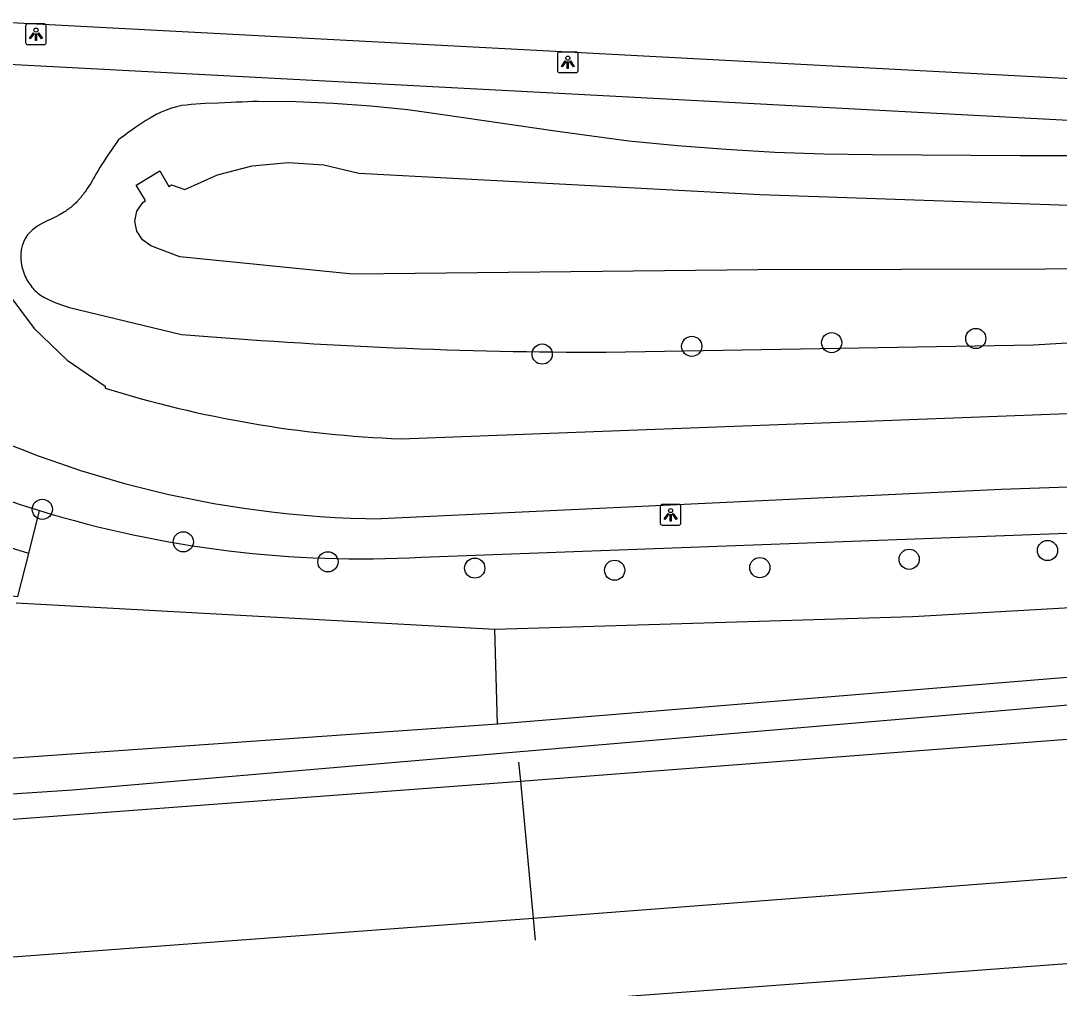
# Model space of a CAD drawing. Extents: x 160457 to 162082, y 388340 to 389736.
# Drawn here: x 160658.8 to 160709.2, y 389499.4 to 389546.3 of the extents above; entities that cross this region are included whole.
import ezdxf

# ---------------------------------------------------------------- set-up
doc = ezdxf.new("R2010")
doc.units = 0
for name, color, linetype in [('IMGEO_Boom', 7, 'Continuous'), ('IMGEO_Fietspad_gesloten', 7, 'Continuous'), ('IMGEO_Gemengd_bos', 7, 'Continuous'), ('IMGEO_Groenvoorziening', 7, 'Continuous'), ('IMGEO_Lichtpunt', 7, 'Continuous'), ('IMGEO_Meer_plas_ven_vijver', 7, 'Continuous'), ('IMGEO_Stuw', 7, 'Continuous'), ('IMGEO_Voetpad_open', 7, 'Continuous'), ('IMGEO_Waterloop', 7, 'Continuous')]:
    doc.layers.add(name, color=color, linetype=linetype)

msp = doc.modelspace()

# ---------------------------------------------------------------- linework, layer by layer
at = {"layer": 'IMGEO_Boom'}
for centre in [(160691.351, 389530.491), (160698.131, 389530.668), (160705.114, 389530.87), (160684.106, 389530.116), (160659.888, 389522.597), (160666.719, 389521.021), (160708.59, 389520.6), (160673.727, 389520.055), (160701.888, 389520.177), (160680.837, 389519.749), (160687.617, 389519.646), (160694.651, 389519.772)]:
    msp.add_circle(centre, 0.489, dxfattribs=at)
at = {"layer": 'IMGEO_Fietspad_gesloten'}
for points in [[(160656.81, 389546.261), (160659.6, 389546.109), (160685.367, 389544.749), (160709.734, 389543.465), (160734.928, 389542.131), (160759.86, 389540.808)], [(160656.101, 389544.28), (160655.779, 389541.389), (160656.45, 389537.212), (160657.138, 389535.101), (160658.161, 389533.132), (160659.493, 389531.356), (160661.096, 389529.821), (160662.929, 389528.569), (160662.928, 389528.473)], [(160677.263, 389526.016), (160737.618, 389528.308)], [(160737.713, 389524.516), (160732.789, 389524.48), (160706.344, 389523.556), (160676.299, 389522.138)]]:
    msp.add_lwpolyline(points, dxfattribs=at)
for centre, radius, start, end in [((160679.224, 389580.502), 54.522, 252.6092, 267.9389), ((160676.728, 389571.174), 49.038, 241.8166, 269.4985)]:
    msp.add_arc(centre, radius, start, end, dxfattribs=at)
at = {"layer": 'IMGEO_Gemengd_bos'}
for points in [[(160669.04, 389542.305), (160668.4, 389542.276), (160667.779, 389542.248), (160667.553, 389542.24), (160667.326, 389542.227), (160667.1, 389542.207), (160666.875, 389542.181), (160666.65, 389542.149), (160666.393, 389542.095), (160666.14, 389542.025), (160665.891, 389541.939), (160665.648, 389541.838), (160665.412, 389541.722), (160665.157, 389541.578), (160664.905, 389541.428), (160664.657, 389541.27), (160664.414, 389541.106), (160664.175, 389540.935), (160664.051, 389540.845), (160663.928, 389540.754), (160663.806, 389540.662), (160663.684, 389540.569), (160663.564, 389540.474), (160663.507, 389540.393), (160663.451, 389540.312), (160663.394, 389540.231), (160663.338, 389540.15), (160663.282, 389540.069), (160663.175, 389539.913), (160663.07, 389539.756), (160662.965, 389539.599), (160662.862, 389539.441), (160662.76, 389539.281), (160662.678, 389539.147), (160662.597, 389539.011), (160662.516, 389538.876), (160662.437, 389538.739), (160662.359, 389538.602), (160662.29, 389538.482), (160662.219, 389538.364), (160662.145, 389538.247), (160662.069, 389538.132), (160661.99, 389538.019), (160661.962, 389537.981), (160661.934, 389537.943), (160661.906, 389537.906), (160661.877, 389537.869), (160661.848, 389537.832), (160661.82, 389537.796), (160661.791, 389537.76), (160661.763, 389537.724), (160661.734, 389537.689), (160661.705, 389537.654), (160661.676, 389537.619), (160661.647, 389537.585), (160661.617, 389537.551), (160661.587, 389537.518), (160661.556, 389537.485), (160661.52, 389537.448), (160661.482, 389537.411), (160661.443, 389537.375), (160661.404, 389537.34), (160661.364, 389537.306), (160661.313, 389537.264), (160661.262, 389537.223), (160661.211, 389537.183), (160661.159, 389537.143), (160661.106, 389537.103), (160661.079, 389537.083), (160661.052, 389537.063), (160661.024, 389537.042), (160660.997, 389537.022), (160660.969, 389537.002), (160660.907, 389536.967), (160660.747, 389536.881), (160660.536, 389536.769), (160660.317, 389536.655), (160660.129, 389536.564), (160659.967, 389536.485), (160659.819, 389536.411), (160659.676, 389536.329), (160659.542, 389536.239), (160659.409, 389536.136), (160659.358, 389536.091), (160659.308, 389536.043), (160659.26, 389535.994), (160659.215, 389535.943), (160659.171, 389535.89), (160659.062, 389535.722), (160658.974, 389535.542), (160658.908, 389535.354), (160658.866, 389535.158), (160658.848, 389534.959), (160658.847, 389534.753), (160658.865, 389534.547), (160658.901, 389534.343), (160658.955, 389534.144), (160659.026, 389533.95), (160659.062, 389533.87), (160659.1, 389533.791), (160659.141, 389533.714), (160659.185, 389533.639), (160659.231, 389533.565), (160659.277, 389533.496), (160659.326, 389533.43), (160659.377, 389533.365), (160659.43, 389533.301), (160659.485, 389533.24), (160659.543, 389533.18), (160659.603, 389533.124), (160659.665, 389533.069), (160659.73, 389533.018), (160659.797, 389532.97), (160659.99, 389532.852), (160660.221, 389532.737), (160660.545, 389532.602), (160660.866, 389532.483), (160661.111, 389532.397), (160661.209, 389532.365), (160666.63, 389531.067)], [(160709.643, 389539.718), (160707.261, 389539.726), (160704.88, 389539.736), (160702.498, 389539.748), (160700.117, 389539.762), (160697.749, 389539.8), (160695.382, 389539.886), (160693.017, 389540.02), (160690.656, 389540.201), (160688.298, 389540.429), (160686.518, 389540.667), (160684.738, 389540.912), (160682.96, 389541.165), (160681.182, 389541.426), (160679.406, 389541.695), (160677.605, 389541.941), (160675.798, 389542.129), (160673.986, 389542.26), (160672.17, 389542.334), (160670.353, 389542.35), (160670.09, 389542.343), (160669.828, 389542.335), (160669.565, 389542.326), (160669.303, 389542.316), (160669.04, 389542.305)], [(160687.2, 389530.201), (160707.917, 389530.556), (160736.676, 389532.271)], [(160681.818, 389516.796), (160702.058, 389517.397), (160730.63, 389519.032)], [(160658.629, 389518.068), (160681.818, 389516.796)], [(160681.937, 389512.184), (160681.818, 389516.796)], [(160722.953, 389515.542), (160681.937, 389512.184)], [(160681.937, 389512.184), (160607.13, 389506.932)]]:
    msp.add_lwpolyline(points, dxfattribs=at)
msp.add_arc((160687.514, 389782.381), 252.18, 265.24977, 269.92875, dxfattribs=at)
at = {"layer": 'IMGEO_Groenvoorziening'}
for points in [[(160659.229, 389520.45), (160659.755, 389522.536)], [(160678.259, 389520.277), (160709.534, 389521.445)], [(160605.238, 389504.535), (160621.404, 389506.376), (160661.358, 389509.016), (160697.011, 389512.059), (160728.084, 389514.695), (160734.762, 389514.957), (160738.002, 389514.977), (160745.424, 389514.551), (160753.479, 389513.609), (160761.595, 389512.577), (160769.727, 389511.047), (160789.359, 389504.875), (160802.397, 389499.455)], [(160611.034, 389493.284), (160701.509, 389500), (160726.418, 389501.849)]]:
    msp.add_lwpolyline(points, dxfattribs=at)
for centre, radius, start, end in [((160675.323, 389573.204), 53.005, 241.4742, 252.9201), ((160675.341, 389573.288), 53.091, 252.9284, 273.1509)]:
    msp.add_arc(centre, radius, start, end, dxfattribs=at)
at = {"layer": 'IMGEO_Lichtpunt'}
for p, q in [((160659.983, 389546.108), (160659.175, 389546.108)), ((160659.983, 389546.108), (160659.175, 389546.108)), ((160659.081, 389546.013), (160659.081, 389545.206)), ((160659.081, 389546.013), (160659.081, 389545.206)), ((160660.077, 389545.206), (160660.077, 389546.013)), ((160660.077, 389545.206), (160660.077, 389546.013)), ((160659.175, 389545.112), (160659.983, 389545.112)), ((160659.175, 389545.112), (160659.983, 389545.112)), ((160684.848, 389544.653), (160684.848, 389543.846)), ((160684.848, 389544.653), (160684.848, 389543.846)), ((160685.75, 389544.748), (160684.942, 389544.748)), ((160685.75, 389544.748), (160684.942, 389544.748)), ((160685.844, 389543.846), (160685.844, 389544.653)), ((160685.844, 389543.846), (160685.844, 389544.653)), ((160684.942, 389543.752), (160685.75, 389543.752)), ((160684.942, 389543.752), (160685.75, 389543.752)), ((160689.829, 389522.736), (160689.829, 389521.929)), ((160689.829, 389522.736), (160689.829, 389521.929)), ((160690.731, 389522.831), (160689.923, 389522.831)), ((160690.731, 389522.831), (160689.923, 389522.831)), ((160690.825, 389521.929), (160690.825, 389522.736)), ((160690.825, 389521.929), (160690.825, 389522.736)), ((160689.923, 389521.835), (160690.731, 389521.835)), ((160689.923, 389521.835), (160690.731, 389521.835))]:
    msp.add_line(p, q, dxfattribs=at)
for points in [[(160659.455, 389545.677), (160659.494, 389545.649), (160659.306, 389545.387), (160659.268, 389545.414), (160659.455, 389545.677)], [(160659.557, 389545.629), (160659.604, 389545.629), (160659.604, 389545.307), (160659.557, 389545.307), (160659.557, 389545.629)], [(160659.667, 389545.649), (160659.705, 389545.676), (160659.892, 389545.414), (160659.853, 389545.386), (160659.667, 389545.649)], [(160685.222, 389544.317), (160685.261, 389544.289), (160685.073, 389544.027), (160685.035, 389544.054), (160685.222, 389544.317)], [(160685.324, 389544.269), (160685.371, 389544.269), (160685.371, 389543.947), (160685.324, 389543.947), (160685.324, 389544.269)], [(160685.434, 389544.289), (160685.472, 389544.316), (160685.659, 389544.054), (160685.62, 389544.026), (160685.434, 389544.289)], [(160690.203, 389522.4), (160690.242, 389522.372), (160690.054, 389522.11), (160690.016, 389522.137), (160690.203, 389522.4)], [(160690.415, 389522.372), (160690.453, 389522.399), (160690.64, 389522.137), (160690.601, 389522.109), (160690.415, 389522.372)], [(160690.305, 389522.352), (160690.352, 389522.352), (160690.352, 389522.03), (160690.305, 389522.03), (160690.305, 389522.352)]]:
    msp.add_lwpolyline(points, dxfattribs=at)
for centre in [(160659.58, 389545.811), (160685.347, 389544.451), (160690.328, 389522.534)]:
    msp.add_circle(centre, 0.0994, dxfattribs=at)
for centre, start, end in [((160659.175, 389546.013), 90, 180), ((160659.175, 389546.013), 90, 180), ((160659.983, 389546.013), 0, 90), ((160659.983, 389546.013), 0, 90), ((160659.175, 389545.206), 180, 270), ((160659.175, 389545.206), 180, 270), ((160659.983, 389545.206), 270, 0), ((160659.983, 389545.206), 270, 360), ((160684.942, 389544.653), 90, 180), ((160684.942, 389544.653), 90, 180), ((160685.75, 389544.653), 0, 90), ((160685.75, 389544.653), 0, 90), ((160684.942, 389543.846), 180, 270), ((160684.942, 389543.846), 180, 270), ((160685.75, 389543.846), 270, 0), ((160685.75, 389543.846), 270, 360), ((160689.923, 389522.736), 90, 180), ((160689.923, 389522.736), 90, 180), ((160690.731, 389522.736), 0, 90), ((160690.731, 389522.736), 0, 90), ((160689.923, 389521.929), 180, 270), ((160689.923, 389521.929), 180, 270), ((160690.731, 389521.929), 270, 0), ((160690.731, 389521.929), 270, 360)]:
    msp.add_arc(centre, 0.0946, start, end, dxfattribs=at)
at = {"layer": 'IMGEO_Meer_plas_ven_vijver'}
msp.add_lwpolyline([(160715.47, 389534.244), (160694.55, 389534.196), (160674.936, 389533.984), (160666.549, 389534.826), (160665.146, 389535.367), (160664.737, 389535.65), (160664.466, 389536.068), (160664.373, 389536.557), (160664.474, 389537.044), (160664.752, 389537.457), (160664.881, 389537.553), (160664.427, 389538.291), (160665.578, 389538.988), (160666.021, 389538.227), (160666.15, 389538.308), (160666.787, 389538.091), (160668.377, 389538.801), (160670.062, 389539.242), (160671.796, 389539.403), (160673.533, 389539.279), (160675.227, 389538.875), (160694.666, 389537.851), (160716.627, 389537.088)], dxfattribs=at)
at = {"layer": 'IMGEO_Stuw'}
msp.add_lwpolyline([(160682.965, 389510.357), (160683.051, 389509.434), (160683.672, 389502.79), (160683.762, 389501.728)], dxfattribs=at)
at = {"layer": 'IMGEO_Voetpad_open'}
msp.add_lwpolyline([(160656.101, 389544.28), (160685.231, 389542.744), (160709.609, 389541.454), (160734.804, 389540.141), (160759.803, 389538.816)], dxfattribs=at)
at = {"layer": 'IMGEO_Waterloop'}
for points in [[(160659.229, 389520.45), (160654.262, 389521.985), (160650.059, 389524.024), (160648.878, 389524.482), (160648.283, 389524.605), (160647.724, 389524.488), (160646.967, 389524.078), (160646.383, 389523.58), (160646.208, 389523.153), (160646.378, 389522.628), (160648.312, 389521.701), (160654.695, 389519.097), (160658.097, 389518.442), (160658.706, 389518.375)], [(160658.706, 389518.375), (160659.229, 389520.45)], [(160575.221, 389518.779), (160577.465, 389517.479), (160604.45, 389503.537), (160606.701, 389503.706), (160683.051, 389509.434)], [(160573.024, 389514.705), (160575.539, 389513.173), (160599.164, 389500), (160605.401, 389496.91), (160646.057, 389500), (160683.672, 389502.79)], [(160683.051, 389509.434), (160722.361, 389512.456)], [(160683.051, 389509.434), (160683.672, 389502.79)], [(160683.672, 389502.79), (160721.224, 389505.673)]]:
    msp.add_lwpolyline(points, dxfattribs=at)

doc.saveas('drawing.dxf')
